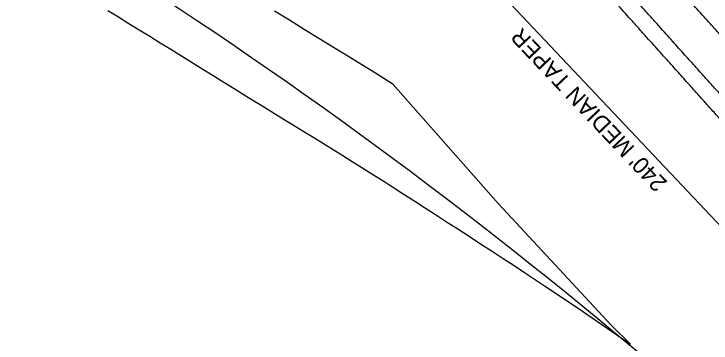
# Model space of a CAD drawing. Extents: x 472216 to 481979, y 489069 to 507339.
# Drawn here: x 475031.5 to 475241.9, y 502817.5 to 502916.7 of the extents above; entities that cross this region are included whole.
import ezdxf

# ---------------------------------------------------------------- set-up
doc = ezdxf.new("R2010")
doc.units = 0
for name, color, linetype in [('Prop Drainage Structure Pipe CSP 15in', 7, 'Continuous'), ('Prop Drainage Structure Pipe RCP 15in Class III Label', 7, 'Continuous'), ('Prop Drainage Structure Pipe RCP 24in Class III Label', 7, 'Continuous'), ('Prop Earthen Structure Head Ditch', 7, 'Continuous'), ('Prop Erosion Embankment Toe Protection CELL', 7, 'Continuous'), ('Prop Erosion Embankment Toe Protection Label', 7, 'Continuous'), ('Sheet Block Revision CELL', 7, 'Continuous'), ('Sheet North Arrow Point CELL', 7, 'Continuous')]:
    doc.layers.add(name, color=color, linetype=linetype)

msp = doc.modelspace()

# ---------------------------------------------------------------- linework, layer by layer
at = {"layer": 'Prop Drainage Structure Pipe RCP 15in Class III Label'}
msp.add_spline([(475282.03, 502886.81), (475281.48, 502887.41), (475280.94, 502888.01), (475280.4, 502888.61), (475279.86, 502889.22), (475279.32, 502889.82), (475278.77, 502890.42), (475278.23, 502891.03), (475277.69, 502891.63), (475277.15, 502892.23), (475276.6, 502892.84), (475276.06, 502893.44), (475275.52, 502894.04), (475274.98, 502894.65), (475274.44, 502895.25), (475273.89, 502895.85), (475273.35, 502896.46), (475272.81, 502897.06), (475272.27, 502897.66), (475271.73, 502898.27), (475271.18, 502898.87), (475270.64, 502899.47), (475270.1, 502900.08), (475269.56, 502900.68), (475269.02, 502901.28), (475268.47, 502901.89), (475267.93, 502902.49), (475267.39, 502903.09), (475266.85, 502903.7), (475266.31, 502904.3), (475265.76, 502904.9), (475265.22, 502905.51), (475264.68, 502906.11), (475264.14, 502906.71), (475263.59, 502907.32), (475263.05, 502907.92), (475262.51, 502908.52), (475261.97, 502909.13), (475261.43, 502909.73), (475260.88, 502910.33), (475260.34, 502910.94), (475259.8, 502911.54), (475259.26, 502912.14), (475258.72, 502912.75), (475258.17, 502913.35), (475257.63, 502913.95), (475257.09, 502914.56), (475256.55, 502915.16), (475256.01, 502915.76), (475255.46, 502916.37), (475254.92, 502916.97), (475254.38, 502917.57), (475253.84, 502918.18), (475253.29, 502918.78), (475252.75, 502919.38), (475252.21, 502919.99), (475251.67, 502920.59), (475251.13, 502921.19), (475250.58, 502921.8), (475250.04, 502922.4), (475249.5, 502923), (475248.96, 502923.61), (475248.42, 502924.21), (475247.87, 502924.81), (475247.33, 502925.42), (475246.79, 502926.02), (475246.25, 502926.62), (475245.71, 502927.23), (475245.16, 502927.83), (475244.62, 502928.43), (475244.08, 502929.04), (475243.54, 502929.64), (475243, 502930.24), (475242.45, 502930.85), (475241.91, 502931.45)], degree=3, dxfattribs=at)
at = {"layer": 'Prop Drainage Structure Pipe RCP 24in Class III Label'}
for points in [[(475224.06, 502915.41), (475210.69, 502930.29), (475197.32, 502945.17), (475183.94, 502960.05)], [(475264.17, 502870.76), (475250.8, 502885.65), (475237.43, 502900.53), (475224.06, 502915.41)]]:
    msp.add_open_spline(points, degree=2, dxfattribs=at)
at = {"layer": 'Prop Earthen Structure Head Ditch'}
for p, q in [((475177.76, 502859.45), (475145.93, 502895.47)), ((475211.81, 502822.83), (475177.76, 502859.45)), ((475217.61, 502817.17), (475211.81, 502822.83))]:
    msp.add_line(p, q, dxfattribs=at)
for points in [[(475059.85, 502917.72), (475063.01, 502915.79), (475066.17, 502913.86), (475069.32, 502911.93), (475072.47, 502909.99), (475075.63, 502908.04), (475078.82, 502906.08), (475082.02, 502904.1), (475085.25, 502902.1), (475088.48, 502900.1), (475091.67, 502898.12), (475094.82, 502896.16), (475097.93, 502894.22), (475101.02, 502892.31), (475104.07, 502890.43), (475107.1, 502888.57), (475110.11, 502886.74), (475113.09, 502884.92), (475116.07, 502883.1), (475119.03, 502881.29), (475121.99, 502879.48), (475124.93, 502877.68), (475127.85, 502875.87), (475130.75, 502874.06), (475133.62, 502872.25), (475136.53, 502870.41), (475139.52, 502868.52), (475142.59, 502866.56), (475145.74, 502864.55), (475148.94, 502862.5), (475152.17, 502860.43), (475155.43, 502858.34), (475158.72, 502856.23), (475162.05, 502854.09), (475165.43, 502851.91), (475168.87, 502849.68), (475172.36, 502847.42), (475175.83, 502845.17), (475179.19, 502842.98), (475182.45, 502840.85), (475185.59, 502838.79), (475188.65, 502836.77), (475191.64, 502834.79), (475194.56, 502832.85), (475197.41, 502830.95), (475200.24, 502829.04), (475203.12, 502827.1), (475206.03, 502825.11), (475208.98, 502823.09), (475211.91, 502821.07), (475214.79, 502819.09), (475217.61, 502817.17)], [(475145.93, 502895.47), (475144.55, 502896.34), (475140.62, 502898.81), (475136.53, 502901.35), (475132.28, 502903.97), (475127.94, 502906.64), (475123.56, 502909.34), (475119.14, 502912.05), (475114.68, 502914.78), (475110.15, 502917.56)]]:
    msp.add_lwpolyline(points, dxfattribs=at)
at = {"layer": 'Prop Erosion Embankment Toe Protection CELL'}
for points in [[(475220.34, 502912.07), (475206.97, 502926.95), (475193.6, 502941.83), (475180.23, 502956.71)], [(475260.45, 502867.42), (475247.08, 502882.3), (475233.71, 502897.18), (475220.34, 502912.07)]]:
    msp.add_open_spline(points, degree=2, dxfattribs=at)
at = {"layer": 'Prop Erosion Embankment Toe Protection Label'}
msp.add_open_spline([(475273.1, 502878.78), (475259.73, 502893.67), (475246.36, 502908.55), (475232.98, 502923.43)], degree=2, dxfattribs=at)
at = {"layer": 'Sheet Block Revision CELL'}
msp.add_line((475277.81, 502817.74), (475121.7, 502982.96), dxfattribs=at)
at = {"layer": 'Sheet North Arrow Point CELL'}
msp.add_arc((474253.94, 501667.1), 1500, 26.80164, 58.77708, dxfattribs=at)

# ---------------------------------------------------------------- texts
at = {"layer": 'Prop Drainage Structure Pipe CSP 15in'}
msp.add_text("240' MEDIAN TAPER", height=5, rotation=133.3736, dxfattribs=at).set_placement((475228.92, 502866.03))

doc.saveas('drawing.dxf')
